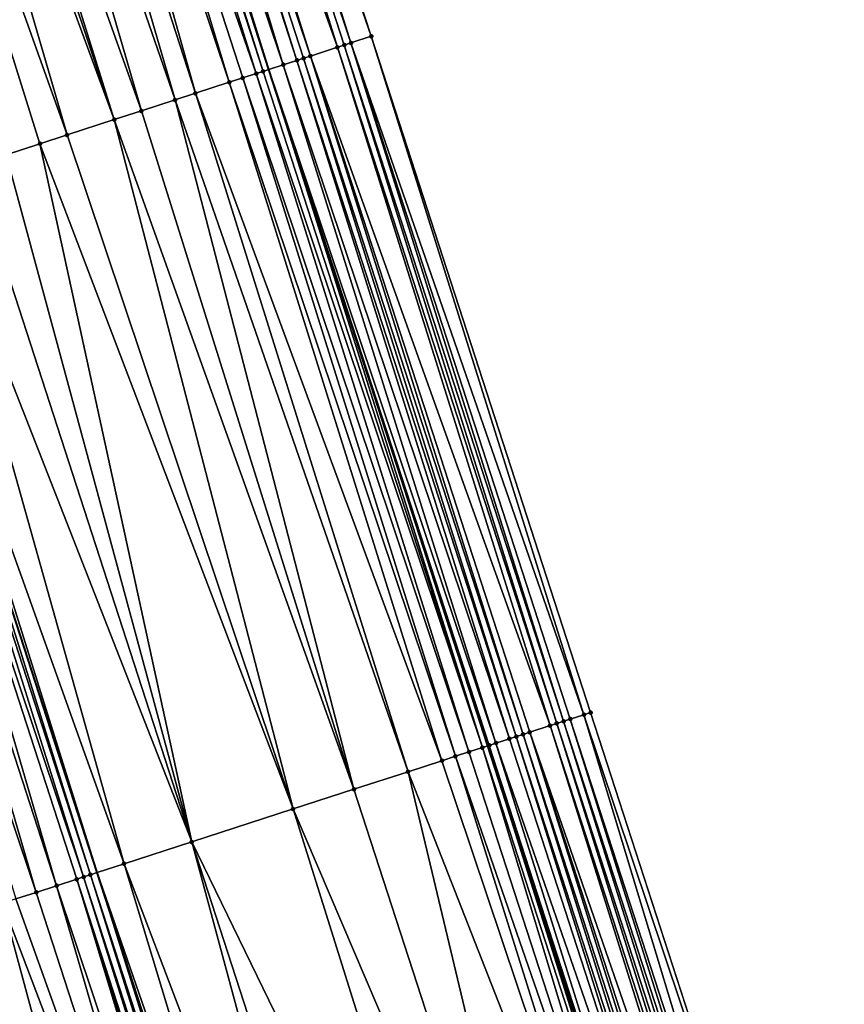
# Model space of a CAD drawing. Header units: feet. Extents: x 2004186 to 2014793, y 836912 to 864902.
# Tile 836 of 974: x 2004555 to 2004578, y 858960 to 858988. Entities that reach past the tile are written whole.
import ezdxf

# ---------------------------------------------------------------- set-up
doc = ezdxf.new("R2010")
doc.units = ezdxf.units.FT
doc.header["$LTSCALE"] = 100
doc.header["$MEASUREMENT"] = 0
for name, color, linetype, lineweight in [('EP_Travel Lane', 5, 'Continuous', 40), ('GPL_Skip Line', 2, 'Continuous', 40), ('Road Shots', 4, 'Continuous', 200), ('Road X-Section', 30, 'Continuous', 13)]:
    doc.layers.add(name, color=color, linetype=linetype, lineweight=lineweight)
doc.layers.add('I-77 SB_MM21-27-Surface-Border', color=7, linetype='Continuous')
doc.layers.add('I-77 SB_MM21-27-Surface-TIN', color=7, linetype='Continuous')

msp = doc.modelspace()

# ---------------------------------------------------------------- linework, layer by layer
at = {"layer": 'EP_Travel Lane'}
msp.add_polyline3d([(2004611.05073845, 858834.3353177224, 450.809887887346), (2004604.904946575, 858853.3668425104, 450.6313868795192), (2004598.75915778, 858872.3983577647, 450.4519635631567), (2004592.613442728, 858891.4296446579, 450.2502030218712), (2004586.467838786, 858910.4605874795, 450.014829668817), (2004580.322293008, 858929.491350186, 449.7618389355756), (2004574.17668532, 858948.5223046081, 449.5275945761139), (2004568.011584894, 858967.5560567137, 449.3092395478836), (2004561.847882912, 858986.5815319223, 449.1081062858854), (2004555.684214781, 859005.6069026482, 448.8968775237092), (2004549.520720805, 859024.6317358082, 448.6337080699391), (2004543.357037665, 859043.6571528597, 448.4269492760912), (2004537.193351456, 859062.6825793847, 448.2211025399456), (2004531.029666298, 859081.7080026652, 448.014952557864), (2004524.865823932, 859100.7339112, 447.8556761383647), (2004518.74471886, 859119.7364607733, 447.7203524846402), (2004512.616897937, 859138.7738750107, 447.5539477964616), (2004506.489054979, 859157.8113577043, 447.3980261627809), (2004500.361281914, 859176.8486232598, 447.2088581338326), (2004494.264296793, 859195.8284650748, 447.0465477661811), (2004488.171829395, 859214.8773456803, 446.8647979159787), (2004482.07930807, 859233.9263948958, 446.7118126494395), (2004475.98675831, 859252.9755330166, 446.5739951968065), (2004470.027193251, 859271.9272233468, 446.4479969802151)], dxfattribs=at)
at = {"layer": 'GPL_Skip Line'}
msp.add_polyline3d([(2004600.144751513, 858830.8070277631, 451.0318982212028), (2004593.984853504, 858849.8338164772, 450.8384232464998), (2004587.824933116, 858868.8606743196, 450.651705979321), (2004581.665053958, 858887.8874048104, 450.4525393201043), (2004575.505346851, 858906.913603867, 450.2014217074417), (2004569.345699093, 858925.939619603, 449.9323833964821), (2004563.185962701, 858944.965909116, 449.6901084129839), (2004557.013036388, 858963.9881491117, 449.4678987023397), (2004550.839239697, 858983.0100203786, 449.2381246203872), (2004544.665458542, 859002.0318437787, 449.0037253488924), (2004538.491816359, 859021.0532389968, 448.7279527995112), (2004532.318022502, 859040.0751015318, 448.4973349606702), (2004526.144169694, 859059.0971456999, 448.2842675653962), (2004519.970243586, 859078.1194157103, 448.0930222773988), (2004513.796193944, 859097.1420663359, 447.9385541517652), (2004507.673925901, 859116.181789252, 447.8432484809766), (2004501.558497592, 859135.2231480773, 447.6719201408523), (2004495.443004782, 859154.2647077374, 447.5313333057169), (2004489.327486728, 859173.3063459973, 447.4027776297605), (2004483.245041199, 859192.3583882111, 447.2583316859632), (2004477.23562986, 859211.4338076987, 447.134447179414), (2004471.226203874, 859230.5092736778, 447.0184828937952), (2004465.216785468, 859249.5847155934, 446.8984191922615), (2004459.266163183, 859268.6782788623, 446.7735468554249)], dxfattribs=at)
at = {"layer": 'I-77 SB_MM21-27-Surface-Border', "color": 3, "linetype": 'ByBlock', "lineweight": -2}
msp.add_polyline3d([(2004472.4773432, 859272.6663528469, 446.2902183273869), (2004478.189264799, 859253.6681932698, 446.3872762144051), (2004484.389439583, 859234.652851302, 446.5081358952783), (2004490.589518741, 859215.637812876, 446.680707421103), (2004496.980352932, 859196.6828786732, 446.854806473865), (2004503.22893318, 859177.7683850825, 447.0383335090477), (2004509.34435858, 859158.7270353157, 447.2110499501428), (2004515.459768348, 859139.6857342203, 447.3912133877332), (2004521.575246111, 859120.6442214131, 447.5389734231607), (2004527.683948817, 859101.6465388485, 447.6780818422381), (2004533.857993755, 859082.6239027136, 447.8339510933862), (2004539.841598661, 859063.5401678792, 448.0519747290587), (2004545.444640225, 859044.3332597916, 448.3000429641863), (2004552.189291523, 859025.4961188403, 448.4819144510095), (2004558.553373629, 859006.5358226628, 448.6955618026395), (2004564.727175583, 858987.5139351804, 448.9237640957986), (2004570.901104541, 858968.4916563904, 449.1141541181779), (2004577.077379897, 858949.4590754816, 449.3218534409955), (2004583.237223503, 858930.4324548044, 449.5317550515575), (2004589.396965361, 858911.406148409, 449.7723916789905), (2004595.556651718, 858892.3800134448, 450.0297687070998), (2004601.335895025, 858873.2303341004, 450.2538553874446), (2004607.305443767, 858854.142167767, 450.4692363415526), (2004612.704133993, 858834.8692839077, 450.6932272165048)], dxfattribs=at)
at = {"layer": 'I-77 SB_MM21-27-Surface-TIN', "color": 128, "linetype": 'ByBlock', "lineweight": -2}
for points in [[(2004558.553373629, 859006.5358226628, 448.6955618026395), (2004558.17281503, 859006.4126347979, 448.7241817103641), (2004564.727175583, 858987.5139351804, 448.9237640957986)], [(2004557.601995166, 859006.227797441, 448.7617430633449), (2004557.03113175, 859006.0430942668, 448.8122698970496), (2004563.775869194, 858987.2056878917, 448.9684883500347)], [(2004557.792277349, 859006.289382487, 448.7465744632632), (2004557.601995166, 859006.227797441, 448.7617430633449), (2004563.775869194, 858987.2056878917, 448.9684883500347)], [(2004558.17281503, 859006.4126347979, 448.7241817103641), (2004557.792277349, 859006.289382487, 448.7465744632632), (2004564.156383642, 858987.3290117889, 448.9530125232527)], [(2004557.792277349, 859006.289382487, 448.7465744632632), (2004563.966130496, 858987.2673372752, 448.9595363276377), (2004564.156383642, 858987.3290117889, 448.9530125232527)], [(2004557.792277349, 859006.289382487, 448.7465744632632), (2004563.775869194, 858987.2056878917, 448.9684883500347), (2004563.966130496, 858987.2673372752, 448.9595363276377)], [(2004558.17281503, 859006.4126347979, 448.7241817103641), (2004564.156383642, 858987.3290117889, 448.9530125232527), (2004564.727175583, 858987.5139351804, 448.9237640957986)], [(2004556.650564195, 859005.9199339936, 448.8435558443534), (2004556.460290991, 859005.858321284, 448.8560514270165), (2004562.634186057, 858986.8361469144, 449.0565338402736)], [(2004557.03113175, 859006.0430942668, 448.8122698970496), (2004556.650564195, 859005.9199339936, 448.8435558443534), (2004563.014770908, 858986.9592538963, 449.0200984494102)], [(2004556.650564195, 859005.9199339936, 448.8435558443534), (2004562.824482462, 858986.8976881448, 449.0371314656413), (2004563.014770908, 858986.9592538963, 449.0200984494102)], [(2004556.650564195, 859005.9199339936, 448.8435558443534), (2004562.634186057, 858986.8361469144, 449.0565338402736), (2004562.824482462, 858986.8976881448, 449.0371314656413)], [(2004557.03113175, 859006.0430942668, 448.8122698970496), (2004563.014770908, 858986.9592538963, 449.0200984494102), (2004563.775869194, 858987.2056878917, 448.9684883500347)], [(2004555.508972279, 859005.5501119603, 448.9044437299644), (2004561.682824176, 858986.5280706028, 449.1177788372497), (2004555.684214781, 859005.6069026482, 448.8968775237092)], [(2004555.88948993, 859005.6734259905, 448.8880146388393), (2004555.684214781, 859005.6069026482, 448.8968775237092), (2004561.847882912, 858986.5815319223, 449.1081062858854)], [(2004561.682824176, 858986.5280706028, 449.1177788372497), (2004561.847882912, 858986.5815319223, 449.1081062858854), (2004555.684214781, 859005.6069026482, 448.8968775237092)], [(2004556.460290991, 859005.858321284, 448.8560514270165), (2004555.88948993, 859005.6734259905, 448.8880146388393), (2004562.253630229, 858986.7129505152, 449.0843292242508)], [(2004555.88948993, 859005.6734259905, 448.8880146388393), (2004561.847882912, 858986.5815319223, 449.1081062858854), (2004562.253630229, 858986.7129505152, 449.0843292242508)], [(2004556.460290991, 859005.858321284, 448.8560514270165), (2004562.253630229, 858986.7129505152, 449.0843292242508), (2004562.634186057, 858986.8361469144, 449.0565338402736)], [(2004554.938219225, 859005.3650687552, 448.9221148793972), (2004554.367503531, 859005.1799104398, 448.9286634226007), (2004560.731575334, 858986.219646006, 449.1453705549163)], [(2004555.508972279, 859005.5501119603, 448.9044437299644), (2004554.938219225, 859005.3650687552, 448.9221148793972), (2004561.492565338, 858986.4664136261, 449.1259971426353)], [(2004554.938219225, 859005.3650687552, 448.9221148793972), (2004561.112061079, 858986.3430583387, 449.1384398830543), (2004561.492565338, 858986.4664136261, 449.1259971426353)], [(2004554.938219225, 859005.3650687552, 448.9221148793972), (2004560.731575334, 858986.219646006, 449.1453705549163), (2004561.112061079, 858986.3430583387, 449.1384398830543)], [(2004555.508972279, 859005.5501119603, 448.9044437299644), (2004561.492565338, 858986.4664136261, 449.1259971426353), (2004561.682824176, 858986.5280706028, 449.1177788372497)], [(2004554.367503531, 859005.1799104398, 448.9286634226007), (2004553.606553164, 859004.9330206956, 448.9362362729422), (2004559.780383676, 858985.9110452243, 449.1559383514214)], [(2004554.367503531, 859005.1799104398, 448.9286634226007), (2004559.780383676, 858985.9110452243, 449.1559383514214), (2004560.731575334, 858986.219646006, 449.1453705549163)], [(2004553.606553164, 859004.9330206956, 448.9362362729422), (2004552.655379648, 859004.6243640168, 448.9414026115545), (2004559.209673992, 858985.7258683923, 449.1606979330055)], [(2004553.606553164, 859004.9330206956, 448.9362362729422), (2004559.209673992, 858985.7258683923, 449.1606979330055), (2004559.780383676, 858985.9110452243, 449.1559383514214)], [(2004552.655379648, 859004.6243640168, 448.9414026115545), (2004551.513953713, 859004.2540305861, 448.9528764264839), (2004558.258481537, 858985.4172700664, 449.1715029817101)], [(2004552.655379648, 859004.6243640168, 448.9414026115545), (2004558.258481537, 858985.4172700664, 449.1715029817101), (2004559.209673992, 858985.7258683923, 449.1606979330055)], [(2004551.513953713, 859004.2540305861, 448.9528764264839), (2004551.133487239, 859004.1305588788, 448.9540698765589), (2004557.497542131, 858985.1703465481, 449.1758126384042)], [(2004551.513953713, 859004.2540305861, 448.9528764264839), (2004557.497542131, 858985.1703465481, 449.1758126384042), (2004558.258481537, 858985.4172700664, 449.1715029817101)], [(2004550.562779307, 859003.9453766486, 448.9583076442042), (2004549.421363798, 859003.5750110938, 448.9666774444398), (2004556.165883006, 858984.738277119, 449.187869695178)], [(2004551.133487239, 859004.1305588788, 448.9540698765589), (2004550.562779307, 859003.9453766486, 448.9583076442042), (2004557.497542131, 858985.1703465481, 449.1758126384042)], [(2004550.562779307, 859003.9453766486, 448.9583076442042), (2004556.165883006, 858984.738277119, 449.187869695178), (2004557.497542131, 858985.1703465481, 449.1758126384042)], [(2004549.421363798, 859003.5750110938, 448.9666774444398), (2004555.404935, 858984.4913801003, 449.1947398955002), (2004556.165883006, 858984.738277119, 449.187869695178)], [(2004549.421363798, 859003.5750110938, 448.9666774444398), (2004554.453749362, 858984.1827607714, 449.2035155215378), (2004555.404935, 858984.4913801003, 449.1947398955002)], [(2004564.156383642, 858987.3290117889, 448.9530125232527), (2004563.966130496, 858987.2673372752, 448.9595363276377), (2004570.140055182, 858968.2450716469, 449.1511984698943)], [(2004564.727175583, 858987.5139351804, 448.9237640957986), (2004564.156383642, 858987.3290117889, 448.9530125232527), (2004570.710839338, 858968.430019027, 449.1242676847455)], [(2004564.156383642, 858987.3290117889, 448.9530125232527), (2004570.330293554, 858968.3067916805, 449.1490729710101), (2004570.710839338, 858968.430019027, 449.1242676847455)], [(2004564.156383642, 858987.3290117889, 448.9530125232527), (2004570.140055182, 858968.2450716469, 449.1511984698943), (2004570.330293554, 858968.3067916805, 449.1490729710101)], [(2004564.727175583, 858987.5139351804, 448.9237640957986), (2004570.710839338, 858968.430019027, 449.1242676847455), (2004570.901104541, 858968.4916563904, 449.1141541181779)], [(2004563.775869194, 858987.2056878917, 448.9684883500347), (2004563.014770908, 858986.9592538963, 449.0200984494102), (2004569.759523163, 858968.1218018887, 449.17190570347)], [(2004563.966130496, 858987.2673372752, 448.9595363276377), (2004563.775869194, 858987.2056878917, 448.9684883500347), (2004569.949795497, 858968.1834172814, 449.1596691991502)], [(2004563.775869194, 858987.2056878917, 448.9684883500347), (2004569.759523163, 858968.1218018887, 449.17190570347), (2004569.949795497, 858968.1834172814, 449.1596691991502)], [(2004563.966130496, 858987.2673372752, 448.9595363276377), (2004569.949795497, 858968.1834172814, 449.1596691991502), (2004570.140055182, 858968.2450716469, 449.1511984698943)], [(2004562.634186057, 858986.8361469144, 449.0565338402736), (2004562.253630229, 858986.7129505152, 449.0843292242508), (2004568.617810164, 858967.7523529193, 449.2688420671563)], [(2004562.824482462, 858986.8976881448, 449.0371314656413), (2004562.634186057, 858986.8361469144, 449.0565338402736), (2004568.808099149, 858967.8139170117, 449.2516486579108)], [(2004562.634186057, 858986.8361469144, 449.0565338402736), (2004568.617810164, 858967.7523529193, 449.2688420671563), (2004568.808099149, 858967.8139170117, 449.2516486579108)], [(2004563.014770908, 858986.9592538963, 449.0200984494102), (2004562.824482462, 858986.8976881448, 449.0371314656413), (2004568.998405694, 858967.8754269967, 449.2292270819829)], [(2004562.824482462, 858986.8976881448, 449.0371314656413), (2004568.808099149, 858967.8139170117, 449.2516486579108), (2004568.998405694, 858967.8754269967, 449.2292270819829)], [(2004563.014770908, 858986.9592538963, 449.0200984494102), (2004569.188692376, 858967.9369981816, 449.21271897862), (2004569.759523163, 858968.1218018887, 449.17190570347)], [(2004563.014770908, 858986.9592538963, 449.0200984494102), (2004568.998405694, 858967.8754269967, 449.2292270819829), (2004569.188692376, 858967.9369981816, 449.21271897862)], [(2004561.682824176, 858986.5280706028, 449.1177788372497), (2004561.492565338, 858986.4664136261, 449.1259971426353), (2004567.856716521, 858967.5059046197, 449.3190703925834)], [(2004561.682824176, 858986.5280706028, 449.1177788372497), (2004567.856716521, 858967.5059046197, 449.3190703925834), (2004561.847882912, 858986.5815319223, 449.1081062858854)], [(2004562.253630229, 858986.7129505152, 449.0843292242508), (2004561.847882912, 858986.5815319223, 449.1081062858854), (2004568.237243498, 858967.629189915, 449.2998644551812)], [(2004567.856716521, 858967.5059046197, 449.3190703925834), (2004568.011584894, 858967.5560567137, 449.3092395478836), (2004561.847882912, 858986.5815319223, 449.1081062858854)], [(2004568.046988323, 858967.5675216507, 449.3069921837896), (2004561.847882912, 858986.5815319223, 449.1081062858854), (2004568.011584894, 858967.5560567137, 449.3092395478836)], [(2004568.237243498, 858967.629189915, 449.2998644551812), (2004561.847882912, 858986.5815319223, 449.1081062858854), (2004568.046988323, 858967.5675216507, 449.3069921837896)], [(2004562.253630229, 858986.7129505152, 449.0843292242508), (2004568.237243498, 858967.629189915, 449.2998644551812), (2004568.617810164, 858967.7523529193, 449.2688420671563)], [(2004560.731575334, 858986.219646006, 449.1453705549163), (2004559.780383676, 858985.9110452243, 449.1559383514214), (2004566.715207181, 858967.1358281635, 449.3553754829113)], [(2004561.112061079, 858986.3430583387, 449.1384398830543), (2004560.731575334, 858986.219646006, 449.1453705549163), (2004567.095699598, 858967.2592199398, 449.3464583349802)], [(2004560.731575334, 858986.219646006, 449.1453705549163), (2004566.715207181, 858967.1358281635, 449.3553754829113), (2004567.095699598, 858967.2592199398, 449.3464583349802)], [(2004561.492565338, 858986.4664136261, 449.1259971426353), (2004561.112061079, 858986.3430583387, 449.1384398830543), (2004567.476201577, 858967.3825822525, 449.3346942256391)], [(2004561.112061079, 858986.3430583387, 449.1384398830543), (2004567.095699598, 858967.2592199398, 449.3464583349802), (2004567.476201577, 858967.3825822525, 449.3346942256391)], [(2004561.492565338, 858986.4664136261, 449.1259971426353), (2004567.476201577, 858967.3825822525, 449.3346942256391), (2004567.856716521, 858967.5059046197, 449.3190703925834)], [(2004559.209673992, 858985.7258683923, 449.1606979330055), (2004558.258481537, 858985.4172700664, 449.1715029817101), (2004564.242098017, 858966.3334995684, 449.3860838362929)], [(2004559.780383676, 858985.9110452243, 449.1559383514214), (2004559.209673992, 858985.7258683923, 449.1606979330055), (2004565.76400789, 858966.8272509, 449.3682161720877)], [(2004559.209673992, 858985.7258683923, 449.1606979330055), (2004564.242098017, 858966.3334995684, 449.3860838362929), (2004565.76400789, 858966.8272509, 449.3682161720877)], [(2004559.780383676, 858985.9110452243, 449.1559383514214), (2004565.76400789, 858966.8272509, 449.3682161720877), (2004566.715207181, 858967.1358281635, 449.3553754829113)], [(2004558.258481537, 858985.4172700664, 449.1715029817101), (2004557.497542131, 858985.1703465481, 449.1758126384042), (2004564.242098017, 858966.3334995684, 449.3860838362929)], [(2004557.497542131, 858985.1703465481, 449.1758126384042), (2004556.165883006, 858984.738277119, 449.187869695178), (2004562.529959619, 858965.7779978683, 449.4031458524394)], [(2004557.497542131, 858985.1703465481, 449.1758126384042), (2004562.529959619, 858965.7779978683, 449.4031458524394), (2004564.242098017, 858966.3334995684, 449.3860838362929)], [(2004556.165883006, 858984.738277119, 449.187869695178), (2004555.404935, 858984.4913801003, 449.1947398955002), (2004562.529959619, 858965.7779978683, 449.4031458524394)], [(2004555.404935, 858984.4913801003, 449.1947398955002), (2004554.453749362, 858984.1827607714, 449.2035155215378), (2004559.676387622, 858964.8521863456, 449.43396380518)], [(2004555.404935, 858984.4913801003, 449.1947398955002), (2004559.676387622, 858964.8521863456, 449.43396380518), (2004562.529959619, 858965.7779978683, 449.4031458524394)], [(2004554.453749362, 858984.1827607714, 449.2035155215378), (2004553.502568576, 858983.8741264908, 449.2108464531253), (2004559.676387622, 858964.8521863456, 449.43396380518)], [(2004553.502568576, 858983.8741264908, 449.2108464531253), (2004552.361128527, 858983.5038365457, 449.2265225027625), (2004559.676387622, 858964.8521863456, 449.43396380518)], [(2004552.361128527, 858983.5038365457, 449.2265225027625), (2004551.029465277, 858983.0717798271, 449.2398076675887), (2004557.773985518, 858964.235042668, 449.460693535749)], [(2004552.361128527, 858983.5038365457, 449.2265225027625), (2004557.773985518, 858964.235042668, 449.460693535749), (2004559.676387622, 858964.8521863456, 449.43396380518)], [(2004550.649014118, 858982.9482609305, 449.2364415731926), (2004550.26857249, 858982.8247126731, 449.23023846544), (2004556.632580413, 858963.8646450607, 449.465967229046)], [(2004550.649014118, 858982.9482609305, 449.2364415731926), (2004556.822799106, 858963.9264257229, 449.4696999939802), (2004550.839239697, 858983.0100203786, 449.2381246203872)], [(2004550.649014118, 858982.9482609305, 449.2364415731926), (2004556.632580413, 858963.8646450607, 449.465967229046), (2004556.822799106, 858963.9264257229, 449.4696999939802)], [(2004551.029465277, 858983.0717798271, 449.2398076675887), (2004550.839239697, 858983.0100203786, 449.2381246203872), (2004557.013036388, 858963.9881491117, 449.4678987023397)], [(2004556.822799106, 858963.9264257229, 449.4696999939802), (2004557.013036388, 858963.9881491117, 449.4678987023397), (2004550.839239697, 858983.0100203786, 449.2381246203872)], [(2004551.029465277, 858983.0717798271, 449.2398076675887), (2004557.013036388, 858963.9881491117, 449.4678987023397), (2004557.773985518, 858964.235042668, 449.460693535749)], [(2004549.697875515, 858982.639496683, 449.231214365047), (2004548.936964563, 858982.3924854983, 449.2270532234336), (2004555.300973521, 858963.4324146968, 449.4624745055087)], [(2004550.26857249, 858982.8247126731, 449.23023846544), (2004549.697875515, 858982.639496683, 449.231214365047), (2004555.871662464, 858963.6176554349, 449.4638895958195)], [(2004549.697875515, 858982.639496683, 449.231214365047), (2004555.300973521, 858963.4324146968, 449.4624745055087), (2004555.871662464, 858963.6176554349, 449.4638895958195)], [(2004550.26857249, 858982.8247126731, 449.23023846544), (2004556.442372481, 858963.8028312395, 449.459030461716), (2004556.632580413, 858963.8646450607, 449.465967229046)], [(2004550.26857249, 858982.8247126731, 449.23023846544), (2004555.871662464, 858963.6176554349, 449.4638895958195), (2004556.442372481, 858963.8028312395, 449.459030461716)], [(2004548.936964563, 858982.3924854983, 449.2270532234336), (2004554.730301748, 858963.2471210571, 449.4559477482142), (2004555.300973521, 858963.4324146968, 449.4624745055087)], [(2004570.901104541, 858968.4916563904, 449.1141541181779), (2004570.710839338, 858968.430019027, 449.1242676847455), (2004577.077379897, 858949.4590754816, 449.3218534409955)], [(2004570.140055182, 858968.2450716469, 449.1511984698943), (2004569.949795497, 858968.1834172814, 449.1596691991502), (2004576.125833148, 858949.1515709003, 449.3711771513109)], [(2004570.330293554, 858968.3067916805, 449.1490729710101), (2004570.140055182, 858968.2450716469, 449.1511984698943), (2004576.316137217, 858949.21308813, 449.3629071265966)], [(2004570.140055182, 858968.2450716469, 449.1511984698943), (2004576.125833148, 858949.1515709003, 449.3711771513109), (2004576.316137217, 858949.21308813, 449.3629071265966)], [(2004570.710839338, 858968.430019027, 449.1242676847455), (2004570.330293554, 858968.3067916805, 449.1490729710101), (2004576.506419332, 858949.2746731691, 449.3612659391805)], [(2004570.330293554, 858968.3067916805, 449.1490729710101), (2004576.316137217, 858949.21308813, 449.3629071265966), (2004576.506419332, 858949.2746731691, 449.3612659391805)], [(2004570.710839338, 858968.430019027, 449.1242676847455), (2004576.506419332, 858949.2746731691, 449.3612659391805), (2004577.077379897, 858949.4590754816, 449.3218534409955)], [(2004569.188692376, 858967.9369981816, 449.21271897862), (2004568.998405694, 858967.8754269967, 449.2292270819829), (2004575.174197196, 858948.8443418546, 449.4474361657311)], [(2004569.759523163, 858968.1218018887, 449.17190570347), (2004569.188692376, 858967.9369981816, 449.21271897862), (2004575.745193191, 858949.0286347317, 449.3973256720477)], [(2004569.188692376, 858967.9369981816, 449.21271897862), (2004575.364534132, 858948.9057575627, 449.4292417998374), (2004575.745193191, 858949.0286347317, 449.3973256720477)], [(2004569.188692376, 858967.9369981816, 449.21271897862), (2004575.174197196, 858948.8443418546, 449.4474361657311), (2004575.364534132, 858948.9057575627, 449.4292417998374)], [(2004569.949795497, 858968.1834172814, 449.1596691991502), (2004569.759523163, 858968.1218018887, 449.17190570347), (2004575.935516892, 858949.0900913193, 449.3831275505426)], [(2004569.759523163, 858968.1218018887, 449.17190570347), (2004575.745193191, 858949.0286347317, 449.3973256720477), (2004575.935516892, 858949.0900913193, 449.3831275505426)], [(2004569.949795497, 858968.1834172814, 449.1596691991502), (2004575.935516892, 858949.0900913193, 449.3831275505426), (2004576.125833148, 858949.1515709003, 449.3711771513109)], [(2004568.617810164, 858967.7523529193, 449.2688420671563), (2004568.237243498, 858967.629189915, 449.2998644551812), (2004574.793519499, 858948.7215222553, 449.4849800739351)], [(2004568.808099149, 858967.8139170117, 449.2516486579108), (2004568.617810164, 858967.7523529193, 449.2688420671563), (2004574.793519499, 858948.7215222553, 449.4849800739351)], [(2004568.998405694, 858967.8754269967, 449.2292270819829), (2004568.808099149, 858967.8139170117, 449.2516486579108), (2004574.983846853, 858948.7829675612, 449.4696790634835)], [(2004568.808099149, 858967.8139170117, 449.2516486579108), (2004574.793519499, 858948.7215222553, 449.4849800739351), (2004574.983846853, 858948.7829675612, 449.4696790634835)], [(2004568.998405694, 858967.8754269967, 449.2292270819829), (2004574.983846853, 858948.7829675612, 449.4696790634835), (2004575.174197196, 858948.8443418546, 449.4474361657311)], [(2004567.476201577, 858967.3825822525, 449.3346942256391), (2004567.095699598, 858967.2592199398, 449.3464583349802), (2004573.651636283, 858948.3526005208, 449.5523568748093)], [(2004567.856716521, 858967.5059046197, 449.3190703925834), (2004567.476201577, 858967.3825822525, 449.3346942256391), (2004573.651636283, 858948.3526005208, 449.5523568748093)], [(2004567.856716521, 858967.5059046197, 449.3190703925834), (2004574.032233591, 858948.4756684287, 449.5390866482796), (2004568.011584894, 858967.5560567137, 449.3092395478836)], [(2004567.856716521, 858967.5059046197, 449.3190703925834), (2004573.651636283, 858948.3526005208, 449.5523568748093), (2004574.032233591, 858948.4756684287, 449.5390866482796)], [(2004568.046988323, 858967.5675216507, 449.3069921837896), (2004568.011584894, 858967.5560567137, 449.3092395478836), (2004574.17668532, 858948.5223046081, 449.5275945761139)], [(2004574.032233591, 858948.4756684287, 449.5390866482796), (2004574.17668532, 858948.5223046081, 449.5275945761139), (2004568.011584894, 858967.5560567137, 449.3092395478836)], [(2004568.237243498, 858967.629189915, 449.2998644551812), (2004568.046988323, 858967.5675216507, 449.3069921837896), (2004574.222560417, 858948.5371153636, 449.5239449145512)], [(2004568.046988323, 858967.5675216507, 449.3069921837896), (2004574.17668532, 858948.5223046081, 449.5275945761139), (2004574.222560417, 858948.5371153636, 449.5239449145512)], [(2004568.237243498, 858967.629189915, 449.2998644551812), (2004574.222560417, 858948.5371153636, 449.5239449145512), (2004574.793519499, 858948.7215222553, 449.4849800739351)], [(2004566.715207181, 858967.1358281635, 449.3553754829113), (2004565.76400789, 858966.8272509, 449.3682161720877), (2004573.080757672, 858948.1679450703, 449.5670235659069)], [(2004567.095699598, 858967.2592199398, 449.3464583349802), (2004566.715207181, 858967.1358281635, 449.3553754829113), (2004573.080757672, 858948.1679450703, 449.5670235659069)], [(2004567.095699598, 858967.2592199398, 449.3464583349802), (2004573.080757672, 858948.1679450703, 449.5670235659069), (2004573.651636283, 858948.3526005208, 449.5523568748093)], [(2004565.76400789, 858966.8272509, 449.3682161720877), (2004564.242098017, 858966.3334995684, 449.3860838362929), (2004570.416759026, 858947.3059059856, 449.6048070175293)], [(2004565.76400789, 858966.8272509, 449.3682161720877), (2004570.416759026, 858947.3059059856, 449.6048070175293), (2004573.080757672, 858948.1679450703, 449.5670235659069)], [(2004564.242098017, 858966.3334995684, 449.3860838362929), (2004562.529959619, 858965.7779978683, 449.4031458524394), (2004570.416759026, 858947.3059059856, 449.6048070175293)], [(2004562.529959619, 858965.7779978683, 449.4031458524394), (2004559.676387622, 858964.8521863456, 449.43396380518), (2004568.513926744, 858946.6900899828, 449.6245808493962)], [(2004562.529959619, 858965.7779978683, 449.4031458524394), (2004568.513926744, 858946.6900899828, 449.6245808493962), (2004570.416759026, 858947.3059059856, 449.6048070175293)], [(2004559.676387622, 858964.8521863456, 449.43396380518), (2004557.773985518, 858964.235042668, 449.460693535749), (2004564.898513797, 858945.5201372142, 449.6716957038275)], [(2004559.676387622, 858964.8521863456, 449.43396380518), (2004565.849949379, 858945.8279851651, 449.6559384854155), (2004568.513926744, 858946.6900899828, 449.6245808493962)], [(2004559.676387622, 858964.8521863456, 449.43396380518), (2004564.898513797, 858945.5201372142, 449.6716957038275), (2004565.849949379, 858945.8279851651, 449.6559384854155)], [(2004557.773985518, 858964.235042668, 449.460693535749), (2004557.013036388, 858963.9881491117, 449.4678987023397), (2004563.566516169, 858945.0891124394, 449.69007592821)], [(2004557.773985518, 858964.235042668, 449.460693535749), (2004563.566516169, 858945.0891124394, 449.69007592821), (2004564.898513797, 858945.5201372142, 449.6716957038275)], [(2004556.442372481, 858963.8028312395, 449.459030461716), (2004555.871662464, 858963.6176554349, 449.4638895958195), (2004562.234586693, 858944.6578771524, 449.6878772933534)], [(2004556.632580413, 858963.8646450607, 449.465967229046), (2004556.442372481, 858963.8028312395, 449.459030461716), (2004562.615163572, 858944.7810081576, 449.6807752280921)], [(2004556.442372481, 858963.8028312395, 449.459030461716), (2004562.424868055, 858944.7194645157, 449.6864632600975), (2004562.615163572, 858944.7810081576, 449.6807752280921)], [(2004556.442372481, 858963.8028312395, 449.459030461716), (2004562.234586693, 858944.6578771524, 449.6878772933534), (2004562.424868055, 858944.7194645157, 449.6864632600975)], [(2004556.822799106, 858963.9264257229, 449.4696999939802), (2004556.632580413, 858963.8646450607, 449.465967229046), (2004562.805430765, 858944.8426392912, 449.6836400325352)], [(2004556.632580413, 858963.8646450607, 449.465967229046), (2004562.615163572, 858944.7810081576, 449.6807752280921), (2004562.805430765, 858944.8426392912, 449.6836400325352)], [(2004556.822799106, 858963.9264257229, 449.4696999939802), (2004562.995685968, 858944.904307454, 449.6901246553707), (2004557.013036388, 858963.9881491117, 449.4678987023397)], [(2004556.822799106, 858963.9264257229, 449.4696999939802), (2004562.805430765, 858944.8426392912, 449.6836400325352), (2004562.995685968, 858944.904307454, 449.6901246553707)], [(2004562.995685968, 858944.904307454, 449.6901246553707), (2004563.185962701, 858944.965909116, 449.6901084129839), (2004557.013036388, 858963.9881491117, 449.4678987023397)], [(2004563.566516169, 858945.0891124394, 449.69007592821), (2004557.013036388, 858963.9881491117, 449.4678987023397), (2004563.185962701, 858944.965909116, 449.6901084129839)], [(2004555.871662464, 858963.6176554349, 449.4638895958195), (2004555.300973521, 858963.4324146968, 449.4624745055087), (2004561.473503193, 858944.4113981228, 449.6808664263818)], [(2004555.871662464, 858963.6176554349, 449.4638895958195), (2004561.473503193, 858944.4113981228, 449.6808664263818), (2004562.234586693, 858944.6578771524, 449.6878772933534)], [(2004554.730301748, 858963.2471210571, 449.4559477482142), (2004554.349844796, 858963.1236200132, 449.4543068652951), (2004561.473503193, 858944.4113981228, 449.6808664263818)], [(2004555.300973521, 858963.4324146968, 449.4624745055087), (2004554.730301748, 858963.2471210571, 449.4559477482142), (2004561.473503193, 858944.4113981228, 449.6808664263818)], [(2004554.349844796, 858963.1236200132, 449.4543068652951), (2004553.398709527, 858962.8148454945, 449.4480876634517), (2004559.570795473, 858943.7951973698, 449.6630285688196)], [(2004554.349844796, 858963.1236200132, 449.4543068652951), (2004559.570795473, 858943.7951973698, 449.6630285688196), (2004561.473503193, 858944.4113981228, 449.6808664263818)], [(2004553.018249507, 858962.6913539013, 449.4473599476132), (2004552.067113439, 858962.3825818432, 449.4413785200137), (2004559.570795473, 858943.7951973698, 449.6630285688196)], [(2004553.398709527, 858962.8148454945, 449.4480876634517), (2004553.018249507, 858962.6913539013, 449.4473599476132), (2004559.570795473, 858943.7951973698, 449.6630285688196)], [(2004551.496429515, 858962.1973256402, 449.4384691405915), (2004549.21371614, 858961.4562320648, 449.4201872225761), (2004556.526449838, 858942.8093171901, 449.6384984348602)], [(2004552.067113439, 858962.3825818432, 449.4413785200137), (2004551.496429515, 858962.1973256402, 449.4384691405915), (2004556.526449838, 858942.8093171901, 449.6384984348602)], [(2004552.067113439, 858962.3825818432, 449.4413785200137), (2004556.526449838, 858942.8093171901, 449.6384984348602), (2004559.570795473, 858943.7951973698, 449.6630285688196)], [(2004549.21371614, 858961.4562320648, 449.4201872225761), (2004554.623734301, 858942.1931405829, 449.623020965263), (2004556.526449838, 858942.8093171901, 449.6384984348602)]]:
    msp.add_3dface(points, dxfattribs=at)
at = {"layer": 'Road Shots', "lineweight": 100}
for p in [(2004564.156383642, 858987.3290117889, 448.9530125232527), (2004564.727175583, 858987.5139351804, 448.9237640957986), (2004563.775869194, 858987.2056878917, 448.9684883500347), (2004563.966130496, 858987.2673372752, 448.9595363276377), (2004562.634186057, 858986.8361469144, 449.0565338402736), (2004562.824482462, 858986.8976881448, 449.0371314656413), (2004563.014770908, 858986.9592538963, 449.0200984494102), (2004561.682824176, 858986.5280706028, 449.1177788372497), (2004562.253630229, 858986.7129505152, 449.0843292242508), (2004560.731575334, 858986.219646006, 449.1453705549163), (2004561.112061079, 858986.3430583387, 449.1384398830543), (2004561.492565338, 858986.4664136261, 449.1259971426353), (2004559.209673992, 858985.7258683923, 449.1606979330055), (2004559.780383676, 858985.9110452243, 449.1559383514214), (2004558.258481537, 858985.4172700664, 449.1715029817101), (2004557.497542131, 858985.1703465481, 449.1758126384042), (2004556.165883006, 858984.738277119, 449.187869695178), (2004555.404935, 858984.4913801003, 449.1947398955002), (2004570.901104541, 858968.4916563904, 449.1141541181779), (2004570.140055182, 858968.2450716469, 449.1511984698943), (2004570.330293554, 858968.3067916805, 449.1490729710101), (2004570.710839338, 858968.430019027, 449.1242676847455), (2004569.188692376, 858967.9369981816, 449.21271897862), (2004569.759523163, 858968.1218018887, 449.17190570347), (2004569.949795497, 858968.1834172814, 449.1596691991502), (2004568.617810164, 858967.7523529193, 449.2688420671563), (2004568.808099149, 858967.8139170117, 449.2516486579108), (2004568.998405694, 858967.8754269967, 449.2292270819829), (2004567.476201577, 858967.3825822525, 449.3346942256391), (2004567.856716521, 858967.5059046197, 449.3190703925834), (2004568.046988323, 858967.5675216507, 449.3069921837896), (2004568.237243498, 858967.629189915, 449.2998644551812), (2004566.715207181, 858967.1358281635, 449.3553754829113), (2004567.095699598, 858967.2592199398, 449.3464583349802), (2004565.76400789, 858966.8272509, 449.3682161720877), (2004564.242098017, 858966.3334995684, 449.3860838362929), (2004562.529959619, 858965.7779978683, 449.4031458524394), (2004559.676387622, 858964.8521863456, 449.43396380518), (2004557.773985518, 858964.235042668, 449.460693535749), (2004556.442372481, 858963.8028312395, 449.459030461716), (2004556.632580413, 858963.8646450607, 449.465967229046), (2004556.822799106, 858963.9264257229, 449.4696999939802), (2004555.871662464, 858963.6176554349, 449.4638895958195), (2004555.300973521, 858963.4324146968, 449.4624745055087)]:
    msp.add_point(p, dxfattribs=at)
at = {"layer": 'Road X-Section', "extrusion": (0.3086918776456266, -0.951099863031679, 0.01088003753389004), "elevation": -198185.1730482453, "flags": 128}
msp.add_lwpolyline([(2171802.055366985, 2605.455842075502), (2171802.455366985, 2605.470304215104), (2171802.655366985, 2605.472023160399), (2171803.055366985, 2605.472436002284), (2171803.255366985, 2605.477550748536), (2171803.455366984, 2605.485538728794), (2171803.655366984, 2605.497223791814), (2171804.255366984, 2605.541153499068), (2171804.455366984, 2605.549364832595), (2171805.055366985, 2605.565910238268), (2171805.455366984, 2605.584159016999), (2171805.855366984, 2605.591987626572), (2171806.055366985, 2605.597845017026), (2171806.655366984, 2605.604169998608), (2171808.655366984, 2605.609017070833), (2171810.055366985, 2605.617804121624), (2171810.855366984, 2605.623455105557), (2171811.655366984, 2605.629586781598), (2171813.055366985, 2605.634018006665), (2171813.655366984, 2605.637912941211), (2171814.855366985, 2605.642733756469), (2171815.655366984, 2605.643401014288), (2171816.455366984, 2605.647562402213), (2171817.055366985, 2605.646586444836), (2171817.455366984, 2605.65278991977), (2171817.855366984, 2605.656156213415), (2171819.255366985, 2605.642870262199), (2171820.455366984, 2605.627193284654), (2171821.455366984, 2605.619861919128), (2171822.455366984, 2605.611085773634), (2171823.255366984, 2605.604215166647), (2171824.655366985, 2605.592157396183), (2171825.455366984, 2605.587847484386), (2171826.455366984, 2605.5770417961), (2171827.055366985, 2605.572281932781), (2171828.055366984, 2605.561713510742), (2171828.455366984, 2605.55478242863), (2171828.855366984, 2605.542338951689), (2171829.055366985, 2605.534120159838), (2171829.655366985, 2605.500668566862), (2171830.055366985, 2605.472871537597), (2171830.255366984, 2605.453468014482), (2171830.455366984, 2605.436433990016), (2171831.255366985, 2605.384820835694), (2171831.455366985, 2605.375868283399), (2171831.655366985, 2605.369344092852), (2171832.255366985, 2605.3400939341)], dxfattribs=at)
at = {"layer": 'Road X-Section', "extrusion": (0.3086918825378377, -0.9510998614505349, 0.01088003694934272), "elevation": -198165.1618836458, "flags": 128}
msp.add_lwpolyline([(2171802.056386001, 2605.457548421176), (2171802.456386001, 2605.472184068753), (2171802.656386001, 2605.472776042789), (2171802.856386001, 2605.470990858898), (2171803.056386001, 2605.473905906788), (2171803.256386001, 2605.481227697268), (2171803.856386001, 2605.514497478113), (2171804.056386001, 2605.52823279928), (2171804.256386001, 2605.538697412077), (2171805.056386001, 2605.565300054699), (2171805.256386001, 2605.576249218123), (2171805.456386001, 2605.582802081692), (2171805.856386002, 2605.590397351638), (2171806.056386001, 2605.596679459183), (2171806.656386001, 2605.606427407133), (2171807.256386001, 2605.608591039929), (2171807.656386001, 2605.608889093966), (2171808.856386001, 2605.6142057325), (2171809.456386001, 2605.618695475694), (2171811.856386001, 2605.636978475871), (2171812.456386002, 2605.639888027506), (2171813.456386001, 2605.645869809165), (2171813.856386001, 2605.64659756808), (2171814.856386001, 2605.652817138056), (2171815.256386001, 2605.654458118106), (2171815.856386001, 2605.660985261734), (2171816.456386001, 2605.662400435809), (2171817.056386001, 2605.657541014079), (2171817.256386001, 2605.664478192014), (2171817.456386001, 2605.668211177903), (2171818.456386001, 2605.659204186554), (2171820.456386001, 2605.632472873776), (2171823.456386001, 2605.60165309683), (2171825.256386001, 2605.584590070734), (2171826.856386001, 2605.566721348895), (2171827.856386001, 2605.55387989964), (2171828.256386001, 2605.544962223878), (2171828.656386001, 2605.533197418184), (2171829.056386, 2605.51757266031), (2171829.256386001, 2605.505493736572), (2171829.456386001, 2605.498365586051), (2171829.856386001, 2605.467341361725), (2171830.056386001, 2605.450146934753), (2171830.256386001, 2605.427724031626), (2171830.456386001, 2605.411214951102), (2171831.056386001, 2605.370399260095), (2171831.256386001, 2605.358162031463), (2171831.456386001, 2605.349690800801), (2171831.656386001, 2605.347565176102), (2171832.056386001, 2605.322758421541), (2171832.256386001, 2605.312644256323)], dxfattribs=at)

doc.saveas('drawing.dxf')
